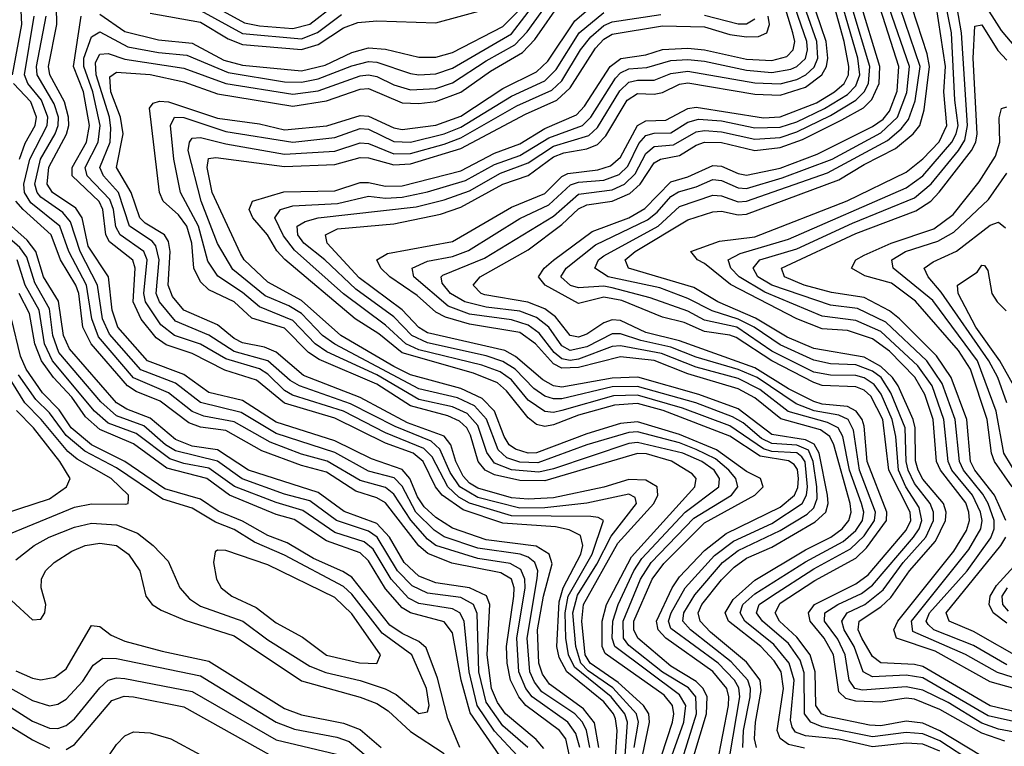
# Model space of a CAD drawing. Header units: inches. Extents: x 501365 to 657855, y 482276 to 547543.
# Tile 675 of 957: x 586939 to 589284, y 534813 to 536542. Entities that reach past the tile are written whole.
import ezdxf

# ---------------------------------------------------------------- set-up
doc = ezdxf.new("R2010")
doc.units = ezdxf.units.IN
doc.header["$MEASUREMENT"] = 0
doc.layers.add('A5583', color=7, linetype='Continuous')

msp = doc.modelspace()

# ---------------------------------------------------------------- linework, layer by layer
at = {"layer": 'A5583', "color": 5}
for points, elevation in [([(586922.1, 536410), (586944.7, 536530), (586939.7, 536630), (586914, 536710)], 4180), ([(588807.8, 534807.8), (588770, 534817.1), (588750, 534831), (588742.5, 534850), (588757.7, 534950), (588752.1, 534990), (588736.1, 535016.1), (588703.7, 535050), (588626.8, 535110), (588618.7, 535130), (588638.5, 535161.5), (588690, 535207.5), (588810, 535279.8), (588870.4, 535310), (588898, 535330), (588913.8, 535350), (588919, 535370), (588916.3, 535390), (588878.1, 535530), (588868.2, 535550), (588845.8, 535565.8), (588751.8, 535591.8), (588690, 535641.7), (588650, 535663.5), (588530, 535698.6), (588450, 535730.3), (588370, 535739.6), (588270, 535713.9), (588230, 535712), (588210, 535722.4), (588167.5, 535770), (588130, 535797), (588010, 535817.4), (587953.5, 535833.5), (587930, 535845.8), (587885.4, 535885.4), (587820.9, 535930), (587798.9, 535950), (587789.7, 535970), (587814.7, 535985.3), (587970, 536013.9), (588110, 536095.2), (588190, 536127.9), (588230, 536168.2), (588244.5, 536175.5), (588315.5, 536184.5), (588346.2, 536193.8), (588370, 536214.7), (588410, 536289.8), (588430, 536301.1), (588477.7, 536302.3), (588529.8, 536330.2), (588550, 536333.5), (588710, 536308.3), (588750, 536310.7), (588836.3, 536343.7), (588879.2, 536370), (588902.5, 536390), (588912.6, 536410), (588913.4, 536430), (588902.1, 536490), (588858.1, 536650)], 3780), ([(589434.3, 534914.3), (589250, 534966.3), (589119.1, 535039.1), (589027.1, 535070), (589020.8, 535090), (589030, 535110), (589163.4, 535276.6), (589193.8, 535326.2), (589200.8, 535350), (589199.6, 535370), (589191.9, 535391.9), (589131.5, 535470), (589122.5, 535490), (589114.3, 535590), (589094.2, 535650), (589070.9, 535690.9), (589010, 535752.5), (588970, 535782), (588910, 535802), (588850, 535806), (588790, 535829.7), (588631.7, 535911.6), (588570, 535961.2), (588553, 535970), (588537.6, 535990), (588605.5, 536014.5), (588690, 536024.8), (588909.4, 536110.6), (589050, 536179.1), (589090, 536210.8), (589128.9, 536251.1), (589147, 536290), (589139.7, 536370), (589143.7, 536430), (589110.3, 536650)], 3580), ([(589190, 536652.3), (589276, 536516), (589310, 536475.1), (589350, 536457.1), (589416.3, 536456.4), (589430.6, 536450.6), (589405.6, 536390), (589400.3, 536350), (589428.5, 536250), (589429.9, 536130.1), (589443.5, 536010), (589456.9, 535970), (589479.3, 535939.3), (589511.6, 535911.6), (589610, 535844.5), (589695.4, 535795.4), (589770, 535762.2), (589786.3, 535746.3), (589824.4, 535690), (589890, 535638.4), (589918.1, 535610), (589938.3, 535598.3), (589990, 535585.8), (590000, 535587.3)], 3540), ([(588661.4, 534810), (588662.9, 534850), (588678.9, 534930), (588679.4, 534950), (588672.7, 534970), (588633.4, 535013.4), (588536.6, 535090), (588518.1, 535110), (588520.6, 535130), (588547, 535173), (588613.1, 535250), (588650, 535278.1), (588750, 535325.7), (588814.7, 535365.3), (588830, 535380.4), (588838, 535402), (588837.3, 535430), (588828.8, 535490), (588817.1, 535517.1), (588790, 535529.5), (588730, 535532.9), (588705.4, 535545.4), (588662.2, 535582.2), (588636.7, 535596.7), (588549.2, 535630), (588410, 535668.9), (588350, 535667.8), (588230, 535639.7), (588210, 535639), (588190, 535645.7), (588163.8, 535663.8), (588119, 535710), (588090, 535728.4), (588050, 535741.9), (587910, 535772.8), (587872.8, 535790), (587830, 535834.2), (587740, 535900), (587665.8, 535970), (587615.6, 536010), (587601.6, 536030), (587600.4, 536050), (587618.8, 536061.2), (587650.1, 536069.9), (587883.4, 536096.6), (587950, 536112.8), (588010, 536134.7), (588083.9, 536176.1), (588150, 536201.1), (588210, 536240.7), (588294.3, 536265.7), (588315.1, 536284.9), (588368, 536372), (588390, 536393.2), (588410, 536398), (588450, 536397.5), (588490, 536413.4), (588530, 536419.3), (588690, 536391), (588750, 536388.8), (588790, 536399.1), (588811, 536410), (588831, 536429), (588839.5, 536450), (588837.4, 536490), (588787.8, 536630)], 3840), ([(588693.5, 534810), (588689, 534830), (588691.2, 534870), (588705.1, 534945.1), (588702.4, 534970), (588670, 535012.4), (588584.2, 535084.2), (588559.6, 535110), (588555.1, 535130), (588563.7, 535150), (588610, 535208.8), (588640.8, 535239.1), (588670, 535260), (588730, 535286.2), (588833.6, 535346.4), (588858.4, 535370), (588864.1, 535390), (588863, 535410), (588843.2, 535510), (588831.2, 535531.2), (588810, 535541.6), (588730, 535554.2), (588650, 535615.4), (588556.5, 535650), (588411, 535691), (588350, 535688.9), (588230, 535666.8), (588210, 535670.1), (588184.6, 535684.6), (588120.1, 535740.1), (588094.2, 535754.2), (587910, 535796.6), (587889.4, 535809.4), (587850, 535851.3), (587747.5, 535927.5), (587671.3, 536010), (587667.7, 536030), (587696.2, 536043.8), (587830, 536056.2), (587941.5, 536078.5), (587990, 536095.6), (588090, 536150.6), (588150, 536170.6), (588210, 536215), (588235.2, 536224.8), (588290, 536234.4), (588315.4, 536244.6), (588335.1, 536264.9), (588385.5, 536350), (588410, 536366.3), (588450, 536364.4), (588470, 536368.1), (588510, 536388.3), (588530, 536391.2), (588690, 536364.2), (588750, 536362.1), (588810, 536380.7), (588849.6, 536410.4), (588860.6, 536430), (588863.8, 536450), (588859.7, 536490), (588812.3, 536630)], 3820), ([(588318.1, 534810), (588308.3, 534868.3), (588282.1, 534902.1), (588200.6, 534960.6), (588184.1, 534984.1), (588175.5, 535010), (588172.1, 535090), (588186.8, 535170), (588206.9, 535246.9), (588199.7, 535270), (588168.9, 535288.9), (588050, 535303.6), (587970, 535331.8), (587930, 535357.4), (587902.4, 535382.4), (587886.4, 535406.4), (587868, 535450), (587850, 535471.3), (587776.6, 535496.6), (587690, 535539.2), (587550, 535584.2), (587470, 535635.6), (587390, 535654.7), (587330, 535697), (587243.7, 535730), (587173.1, 535810), (587159.6, 535850), (587151.1, 535930), (587102.5, 536002.5), (587087.9, 536070), (587072.9, 536092.9), (587017.6, 536130), (587004.4, 536150), (587009.1, 536190.9), (587050.8, 536269.2), (587056.1, 536290), (587055.8, 536310), (587046.1, 536346.1), (587011.3, 536410), (587008.3, 536430), (587028.1, 536530), (587025.8, 536614.1)], 4120), ([(588375.7, 534710), (588386.8, 534870), (588380.3, 534890), (588347.8, 534930), (588260.5, 535000.5), (588246.2, 535030), (588239.8, 535070), (588238.3, 535130), (588245.3, 535170), (588302.2, 535270), (588329.4, 535350), (588317, 535357), (588299, 535359), (588110, 535360.7), (588010, 535391.5), (587985.3, 535405.3), (587959, 535430), (587921.1, 535501.1), (587901.5, 535521.5), (587810, 535558.4), (587710.2, 535610.2), (587588.5, 535648.5), (587570, 535659.1), (587530, 535698.2), (587510.5, 535710.5), (587430, 535734.8), (587370, 535769.1), (587307.7, 535790), (587275.6, 535815.6), (587238.6, 535870), (587235, 535890), (587242.7, 535970), (587234.7, 535990), (587178.2, 536030), (587168.3, 536048.3), (587162.6, 536090), (587154, 536114), (587100.3, 536170), (587095.5, 536190), (587125.8, 536250), (587130.6, 536290), (587113.4, 536370), (587091.7, 536430), (587092, 536450), (587110, 536500.9), (587130, 536512.6), (587197.2, 536477.2), (587270, 536463.8), (587337.3, 536457.3), (587435.7, 536415.7), (587570, 536394.1), (587610, 536393.2), (587650, 536400.5), (587730, 536432), (587770, 536442.4), (587790, 536440.5), (587870, 536413.2), (587890, 536410), (587930, 536412.9), (587970, 536426.3), (588110, 536507.9), (588198, 536622)], 4060), ([(588402.2, 534810), (588412.9, 534870), (588407.9, 534890), (588351.7, 534951.7), (588292.5, 534992.5), (588275.7, 535010), (588263.6, 535050), (588256.7, 535130), (588267.7, 535172.3), (588313.8, 535246.2), (588347.3, 535312.7), (588408, 535390), (588404.8, 535404.8), (588390, 535412.3), (588290, 535391.3), (588190, 535380.3), (588130, 535379.5), (588030, 535404.8), (587987.2, 535430), (587964.1, 535464.1), (587939.8, 535519.8), (587918.7, 535538.7), (587833.4, 535573.4), (587727.3, 535627.3), (587605.3, 535670), (587583.1, 535683.1), (587529.9, 535729.9), (587450, 535752.2), (587390, 535790.8), (587310, 535824.6), (587272.3, 535870), (587263.9, 535890), (587271.3, 535970), (587263.7, 536003.7), (587254.4, 536014.4), (587200.7, 536050), (587174.4, 536130), (587138.6, 536170), (587130, 536190), (587154.4, 536250), (587156.6, 536283.4), (587153.3, 536310), (587121.3, 536410), (587119.9, 536440.1), (587130, 536459.7), (587150, 536461.4), (587190, 536447.4), (587330, 536426.4), (587430, 536389.7), (587590, 536364.4), (587650, 536372.4), (587750, 536407.8), (587770, 536410.5), (587790, 536406.8), (587830, 536386.9), (587870, 536374.5), (587930, 536377.6), (587970, 536391.1), (588050, 536443.9), (588118.1, 536481.9), (588147.6, 536512.4), (588214.2, 536605.8)], 4040), ([(588600.2, 534770), (588626.8, 534910), (588628.1, 534930), (588623.1, 534950), (588590, 534990.4), (588477.7, 535070), (588459.8, 535090), (588455.7, 535110), (588492.9, 535190), (588510, 535215.6), (588570, 535278.6), (588621.3, 535318.7), (588750, 535381.8), (588784.3, 535410), (588791.9, 535428.1), (588793.3, 535450), (588790.9, 535470.9), (588783.3, 535483.3), (588770, 535491.7), (588702.6, 535502.6), (588630, 535550.2), (588471.3, 535611.3), (588410, 535628.5), (588355.4, 535624.6), (588270, 535600.5), (588210, 535577.3), (588190, 535573.7), (588170, 535578.6), (588150, 535594.2), (588098.8, 535658.8), (588077.3, 535677.3), (588020.2, 535700.2), (587850, 535749), (587794.2, 535794.2), (587737.8, 535830), (587570.6, 535970.6), (587551.7, 535991.7), (587529.1, 536030), (587494.6, 536070), (587485.7, 536090), (587493.9, 536110), (587568, 536132), (587690, 536134.3), (587750, 536153.9), (587770, 536154.2), (587810, 536145.1), (587850, 536145.9), (587990, 536182.1), (588070, 536223.6), (588130, 536246), (588190, 536282.9), (588264.8, 536315.2), (588284, 536336), (588345.5, 536430), (588370.6, 536449.4), (588430, 536458.1), (588470, 536470.8), (588530, 536473.6), (588570, 536470), (588670, 536447.8), (588730, 536444.4), (588765.7, 536454.3), (588781.2, 536470), (588784.9, 536490), (588780.5, 536510), (588750.3, 536610)], 3880), ([(588630, 534790), (588654.2, 534930), (588651.5, 534951.5), (588641.2, 534970), (588602.1, 535010), (588490, 535092.5), (588484.1, 535110), (588490.7, 535130), (588524.2, 535190), (588593.4, 535266.6), (588639.3, 535300.7), (588730, 535342.8), (588802.7, 535390), (588813.1, 535410), (588815.1, 535430), (588809.7, 535489.7), (588801.6, 535501.6), (588790, 535510.9), (588730, 535513.8), (588710, 535520.1), (588630, 535575.2), (588517.1, 535617.1), (588410, 535648.5), (588353.3, 535646.7), (588230, 535611.6), (588210, 535607.2), (588190, 535609.4), (588150, 535635.9), (588110, 535684.8), (588083.4, 535703.4), (588039.4, 535719.4), (587890, 535756.1), (587858.7, 535770), (587810, 535814.8), (587710, 535889.1), (587593.4, 535993.4), (587567.1, 536027.1), (587547, 536070), (587560.4, 536090), (587590, 536098.6), (587695.7, 536104.3), (587770, 536121.5), (587810, 536117), (587850, 536119.3), (587910, 536131.9), (588000.8, 536159.2), (588070, 536197.4), (588130, 536218.5), (588199.2, 536260.8), (588279.2, 536290), (588299.6, 536310), (588357.8, 536402.2), (588370, 536415.4), (588390, 536424.7), (588432.5, 536427.6), (588490, 536444.2), (588530, 536446.6), (588570, 536442.6), (588670, 536421.1), (588730, 536415.6), (588775.8, 536424.1), (588790, 536430.2), (588810, 536449.1), (588815.1, 536470), (588813.3, 536490), (588771.6, 536611.6)], 3860), ([(588422.3, 534790), (588439.3, 534870), (588437.6, 534890), (588424.4, 534910), (588364.4, 534964.4), (588297.8, 535010), (588285.4, 535030), (588277.8, 535110), (588281.9, 535150), (588363.8, 535296.2), (588448.9, 535390), (588458.8, 535410), (588457.3, 535430), (588430, 535445.5), (588390, 535447.7), (588330, 535429.5), (588210, 535404.2), (588150, 535400.3), (588110, 535404), (588030, 535426.7), (588010, 535438.7), (587995, 535455), (587978, 535490), (587966.1, 535530), (587950, 535550.3), (587862.6, 535582.6), (587750, 535642.5), (587615.3, 535695.3), (587550, 535750.5), (587522.4, 535762.4), (587470, 535772.5), (587450, 535782.9), (587410, 535815.5), (587330.5, 535850.5), (587303.2, 535883.2), (587292.5, 535910), (587298, 535990), (587294, 536014), (587284, 536030), (587237.8, 536057.8), (587225.4, 536070), (587205.1, 536130), (587170, 536190), (587185.4, 536270), (587179.2, 536310), (587156.7, 536370), (587154.2, 536405.9), (587170, 536417.1), (587250, 536410.8), (587330, 536393.9), (587410, 536365.2), (587590, 536336.2), (587670, 536348.4), (587750, 536376), (587770, 536377.6), (587850, 536343.9), (587890, 536341.9), (587930, 536346.7), (587990, 536368.9), (588060.6, 536419.4), (588136.7, 536463.3), (588165.8, 536494.2), (588230, 536586.5)], 4020), ([(588467.8, 534790), (588493.3, 534870), (588497.1, 534890), (588493.7, 534910), (588474, 534934), (588333.6, 535033.6), (588326, 535050), (588326.4, 535110), (588336.5, 535150), (588396.2, 535263.8), (588546.9, 535430), (588550.3, 535450), (588540.6, 535460.6), (588491.4, 535491.4), (588431.7, 535508.3), (588410, 535509.5), (588190, 535444.3), (588130, 535444.7), (588070, 535458.8), (588047.8, 535470), (588031, 535490), (588013.1, 535553.1), (588003.9, 535570), (587986.5, 535586.5), (587958.9, 535598.9), (587870, 535622.9), (587790, 535673.9), (587652.6, 535732.6), (587626.7, 535750), (587570, 535807.6), (587491.7, 535831.7), (587450, 535870.3), (587390, 535898.6), (587370, 535918), (587354.2, 535950), (587349.3, 536010), (587337.5, 536050), (587317.2, 536077.2), (587281, 536110), (587272.2, 536130), (587248.6, 536331.4), (587257.1, 536342.9), (587272.5, 536347.5), (587293.7, 536346.4), (587410, 536307.3), (587510, 536293.8), (587570, 536279.7), (587670.6, 536289.4), (587750, 536313.5), (587770, 536312.2), (587830, 536284.1), (587850, 536280.3), (587930, 536290.3), (587990, 536311.9), (588090, 536378.2), (588170, 536417.2), (588196.7, 536443.3), (588261, 536539), (588310, 536580.6)], 3980), ([(587371.2, 536591.2), (587474.4, 536534.4), (587510, 536526.6), (587590, 536520.3), (587630, 536530.6), (587690, 536577.1)], 4160), ([(589228.5, 534790), (589130, 534849.6), (589090, 534867.3), (589050, 534872.5), (588990, 534861.6), (588963, 534863), (588863.2, 534883.2), (588848.2, 534890), (588834.8, 534910), (588833.3, 534990), (588821.1, 535030), (588790, 535072.6), (588748.8, 535110), (588738.1, 535130), (588750, 535153.2), (588832.9, 535207.1), (588930, 535260), (588955.2, 535284.8), (589003.2, 535350), (589004.3, 535370), (588957.3, 535490), (588950, 535574.4), (588945.3, 535590), (588930.8, 535610), (588910, 535620.9), (588850, 535626.7), (588830, 535633.2), (588770, 535663.4), (588690, 535713.4), (588510, 535777.3), (588430, 535797), (588370, 535825.9), (588350, 535827.3), (588330, 535820.2), (588290, 535793.6), (588270, 535785.9), (588250.1, 535790.1), (588214.8, 535834.8), (588190, 535853.5), (588149.1, 535869.1), (588046.7, 535886.7), (588038, 535890), (588018.8, 535910), (588035.5, 535930), (588150, 535993.6), (588230, 536053.9), (588270, 536091.5), (588290, 536101.3), (588350, 536110), (588391.9, 536128.1), (588416.6, 536150), (588450, 536200.7), (588465, 536210), (588510, 536218.6), (588550, 536243.3), (588570, 536250.5), (588610, 536249.1), (588690, 536230.2), (588750, 536237.1), (588803.5, 536256.5), (588896.8, 536303.2), (588948.2, 536331.8), (588968.3, 536351.7), (588985.5, 536390), (588987.5, 536430), (588938.6, 536590)], 3720), ([(589284.6, 534824.6), (589230, 534844.2), (589130, 534900.4), (589070, 534925), (589050, 534927.1), (588990, 534917.7), (588930, 534920.3), (588906.2, 534926.2), (588890, 534942.1), (588877.1, 535030), (588854.8, 535070), (588821.4, 535110), (588817.7, 535130), (588831.7, 535150), (588930, 535199), (588959.2, 535220.8), (589050, 535327.1), (589060.8, 535350), (589059.9, 535370), (589008.8, 535470), (588994.1, 535590), (588966, 535646), (588950, 535660), (588930, 535668.3), (588850, 535671), (588830, 535678.2), (588730.2, 535730), (588645, 535785), (588630, 535791), (588570, 535799.5), (588521.2, 535821.2), (588470, 535833.7), (588373.3, 535873.3), (588330, 535881.4), (588270, 535866.4), (588190.2, 535910), (588174.9, 535930), (588188.3, 535950), (588210, 535969), (588302.3, 536037.7), (588389.8, 536070.2), (588427.9, 536092.1), (588490, 536155.9), (588530, 536167.3), (588590, 536194.9), (588610, 536192.9), (588650, 536175.4), (588670, 536171.6), (588750, 536188.3), (588838.5, 536221.5), (588970, 536287.1), (588994.9, 536305.1), (589010, 536324.2), (589028.4, 536371.6), (589032.6, 536430), (588981.7, 536590)], 3680), ([(587130, 536554.4), (587190, 536513.3), (587270, 536493.4), (587350, 536485.6), (587425.6, 536445.6), (587470, 536433), (587610, 536420.2), (587666.9, 536433.1), (587730, 536463.3), (587770, 536474.4), (587810, 536471.1), (587890, 536452.6), (587930, 536452.1), (587970, 536463.4), (588090, 536525.6), (588130, 536565.8)], 4080), ([(587250, 536556.9), (587370, 536535.7), (587435.9, 536495.9), (587470, 536482.7), (587610, 536470.7), (587650, 536482.7), (587710, 536522), (587744.7, 536535.3), (587790, 536539), (587930, 536534.2), (588050, 536566.4)], 4120), ([(588492.3, 534790), (588520.6, 534870), (588525.3, 534910), (588510, 534935.3), (588356, 535050), (588350, 535070), (588351.6, 535110), (588364, 535150), (588401.9, 535230), (588420.9, 535259.1), (588524.2, 535370), (588603.6, 535430), (588605.5, 535450), (588592.8, 535470), (588563.9, 535490), (588517.9, 535510), (588410, 535535.8), (588390, 535533.4), (588210, 535472.6), (588175.3, 535464.7), (588110.2, 535470.2), (588070, 535486.4), (588051.7, 535511.7), (588030, 535575.7), (588004.6, 535604.6), (587970, 535620.7), (587890, 535637.9), (587790, 535696.8), (587670.9, 535750.9), (587643, 535770), (587590, 535825.6), (587510, 535858.4), (587470, 535892.2), (587411.2, 535931.2), (587387.3, 535967.3), (587365.4, 536050), (587322.3, 536130), (587306.7, 536210), (587298.7, 536290), (587308.2, 536310), (587330, 536308.5), (587430, 536275.3), (587590, 536250.2), (587690, 536261.4), (587750, 536282.7), (587770, 536280.8), (587830, 536252), (587870, 536250.2), (587950, 536269.7), (587990, 536286.2), (588110, 536359.9), (588190, 536395.9), (588216.7, 536423.3), (588271.7, 536510), (588330, 536558.9)], 3960), ([(587370, 536563.4), (587470, 536508.7), (587610, 536496.2), (587648.5, 536511.5), (587705.7, 536554.3)], 4140), ([(589130, 534801), (589090, 534818), (589050, 534819.9), (588970, 534811.3), (588890.8, 534829.2), (588810, 534837.3), (588786.5, 534846.5), (588778.2, 534858.2), (588774.5, 534874.5), (588783.3, 534970), (588771.6, 535010), (588735, 535055), (588665.8, 535110), (588654.4, 535130), (588661.1, 535150), (588690, 535175), (588810, 535251.6), (588899.8, 535300.2), (588930, 535326.2), (588946.2, 535350), (588949.2, 535370), (588944, 535390), (588915.2, 535470), (588898.9, 535550), (588888.3, 535570), (588862.9, 535582.9), (588769.1, 535609.1), (588701.3, 535661.3), (588650, 535687.6), (588550, 535714.9), (588467.4, 535747.4), (588370, 535765.5), (588350, 535763.7), (588270, 535733.6), (588250, 535730.4), (588230, 535734.8), (588211.7, 535750), (588176, 535796), (588150, 535814.9), (588110, 535827.7), (588010, 535841), (587959.6, 535859.6), (587877.8, 535930), (587874.2, 535950), (587910, 535967.3), (587970, 535977.9), (588008, 535992), (588130, 536068.8), (588199, 536101), (588251.1, 536148.9), (588270, 536155.1), (588330, 536159.6), (588367, 536173), (588387.3, 536192.7), (588413.4, 536246.6), (588430, 536266), (588450, 536271.2), (588490, 536272.3), (588530, 536297.4), (588555.3, 536304.7), (588610, 536300.8), (588690, 536284.1), (588750, 536286), (588790, 536298.9), (588855.9, 536330), (588910, 536363.8), (588930, 536384.3), (588939.6, 536410), (588935.2, 536450), (588899.7, 536570)], 3760), ([(589210, 534773.2), (589130, 534825.2), (589090, 534842.4), (589050, 534845.5), (588970, 534835.3), (588850, 534858.8), (588822.7, 534870), (588808.1, 534890), (588807.4, 534987.4), (588797.3, 535017.3), (588770, 535056.8), (588707.8, 535110), (588693.8, 535130), (588700.3, 535150), (588729, 535170), (588830, 535234.9), (588917.6, 535282.4), (588950, 535313.4), (588975, 535350), (588977, 535370), (588938.9, 535470), (588924.9, 535564.9), (588911.8, 535590), (588890, 535600.8), (588831.2, 535611.2), (588787.8, 535627.8), (588694.9, 535690), (588650, 535709), (588550, 535738.2), (588490, 535762.5), (588418.1, 535778.1), (588370, 535794.3), (588350, 535793.7), (588290, 535763), (588250, 535754.6), (588230, 535765.6), (588199.5, 535810), (588170, 535833), (588130, 535848.3), (588050, 535857.7), (587999.3, 535870), (587965, 535890), (587945.6, 535914.4), (587943, 535930), (587946.6, 535933.4), (588046.1, 535973.9), (588210, 536074.2), (588270, 536126.3), (588350, 536136.6), (588379.3, 536150), (588405, 536175), (588430, 536223.3), (588450, 536239.6), (588496, 536244), (588550, 536274.7), (588570, 536278.3), (588610, 536274.9), (588690, 536257.2), (588750, 536261.4), (588790, 536274.8), (588870, 536313.8), (588930, 536350), (588950.2, 536369.8), (588960.5, 536390), (588963.9, 536430), (588921.4, 536570)], 3740), ([(589350, 534837.9), (589270, 534853.4), (589230, 534868), (589150, 534916.4), (589090, 534946.4), (589050, 534954), (588945.9, 534945.9), (588928, 534950), (588914.6, 534970), (588904.8, 535030), (588887.2, 535067.2), (588855.9, 535110), (588856.5, 535130), (588887.4, 535150), (588943.5, 535176.5), (588970, 535196.3), (589067.1, 535310), (589080.8, 535330), (589087.3, 535350), (589081.2, 535381.2), (589049.5, 535430), (589031.9, 535470), (589025.6, 535550), (589017, 535590), (588990.7, 535650.7), (588973.8, 535673.8), (588950, 535689.7), (588930, 535695.3), (588870, 535695.6), (588830, 535703.1), (588730, 535753.1), (588646.7, 535810), (588570, 535826.8), (588530, 535847.8), (588440.1, 535880.1), (588350, 535903.8), (588330, 535907.7), (588270, 535903.8), (588250.8, 535909.2), (588227.7, 535930), (588240.1, 535950), (588310, 536005.9), (588434.5, 536065.5), (588456.8, 536083.2), (588490, 536120.8), (588508.3, 536131.7), (588550, 536143.7), (588590, 536161.7), (588610, 536159.1), (588650, 536141.4), (588670, 536140.2), (588755, 536165), (588874, 536210), (588990, 536272.4), (589029.2, 536310), (589051.7, 536368.3), (589058.1, 536430), (589009.2, 536570)], 3660), ([(589370, 534857.4), (589245.2, 534885.2), (589090, 534975.5), (589050, 534981.9), (588970, 534977.8), (588947.6, 534990), (588926.2, 535050), (588902.6, 535090), (588896.6, 535110), (588909.4, 535130), (588951.7, 535150), (588994.9, 535185.1), (589043.1, 535250), (589097, 535310), (589115, 535350), (589115, 535370), (589106.9, 535390), (589070, 535437.7), (589054.9, 535470), (589050.3, 535490), (589047.6, 535570), (589013.5, 535653.5), (588990.6, 535690), (588970, 535705.3), (588930, 535720.2), (588870, 535722.8), (588830, 535731.1), (588750, 535768.1), (588688.3, 535810), (588650, 535828.8), (588588.5, 535848.5), (588530, 535878.4), (588463.3, 535903.3), (588340.6, 535930), (588309, 535950), (588317.4, 535970), (588330, 535979.9), (588459.5, 536050), (588510, 536097), (588590, 536124.2), (588610, 536122.4), (588650, 536108.4), (588670, 536109.7), (588863, 536177), (589005.9, 536254.1), (589038.1, 536281.9), (589055.7, 536304.3), (589071.8, 536348.2), (589083.7, 536430), (589035.4, 536570)], 3640), ([(589410, 534870.4), (589250, 534908.7), (589090, 535002.2), (589070, 535007.1), (588990, 535010.8), (588970, 535026), (588944.6, 535070), (588935.8, 535090), (588938.3, 535110), (588990, 535144.1), (589013.3, 535166.7), (589057.8, 535230), (589119.5, 535300.5), (589143.9, 535350), (589145.2, 535370), (589139.1, 535390), (589090, 535448.1), (589078.3, 535470), (589072.1, 535492.1), (589071.2, 535570), (589066.5, 535590), (589031.2, 535670), (589017.4, 535690), (588990, 535716.4), (588950, 535738.4), (588830, 535758.8), (588766.3, 535786.3), (588691.2, 535831.2), (588601.4, 535870), (588544.3, 535904.3), (588388.9, 535950), (588380.7, 535970), (588404.8, 535990), (588530, 536065.6), (588590, 536084.6), (588610, 536085.6), (588650, 536076.9), (588670, 536079.2), (588890, 536160.9), (588950, 536197.4), (589024.8, 536235.2), (589066.4, 536270), (589082.7, 536290), (589093.2, 536326.8), (589105.5, 536430), (589100, 536460), (589064.3, 536570)], 3620), ([(589404.9, 534944.9), (589267.8, 534987.8), (589191.2, 535031.2), (589066, 535086), (589063.1, 535110), (589199, 535281), (589227.5, 535330), (589230.6, 535350), (589226.9, 535370), (589207.9, 535410), (589159, 535470), (589150.1, 535490), (589139.5, 535590), (589111.9, 535670), (589077.7, 535717.7), (588990, 535799.6), (588930, 535825.9), (588850, 535836.5), (588713.4, 535893.4), (588652.4, 535930), (588632.5, 535950), (588626.2, 535970), (588654.8, 535985.2), (588770, 536019.5), (589050, 536141.8), (589090, 536169.7), (589158.8, 536250), (589169.4, 536270), (589173.5, 536290), (589165.9, 536350), (589157.8, 536510), (589146.1, 536570)], 3560), ([(589290, 535006.1), (589210, 535052.7), (589115.6, 535090), (589102.1, 535102.1), (589097.4, 535110), (589105.3, 535130), (589194.9, 535230), (589251.5, 535308.5), (589259.7, 535330), (589259.7, 535350), (589245.3, 535390), (589232.5, 535412.5), (589186.2, 535470), (589176.9, 535490), (589167, 535590), (589136, 535676), (589099, 535730), (589001.6, 535821.6), (588934.2, 535854.2), (588870, 535862.6), (588730, 535909.9), (588697, 535930), (588685.6, 535950), (588701.5, 535970), (588790, 535996), (588922.6, 536057.4), (589070, 536118), (589109.3, 536150.7), (589174.8, 536230), (589190, 536255), (589196.3, 536290), (589181.6, 536510), (589171.5, 536570)], 3540), ([(588272.9, 534810), (588263.3, 534843.3), (588244.4, 534870), (588159.3, 534930), (588144.4, 534950), (588127.9, 534990), (588123.4, 535070), (588142.8, 535190), (588142.4, 535210), (588132.9, 535232.9), (588107.4, 535247.4), (588030, 535259.4), (587930, 535290.4), (587910, 535305.7), (587870.5, 535350.5), (587830, 535412.5), (587810, 535428.1), (587750, 535445.2), (587671.3, 535491.3), (587610, 535507.7), (587535.9, 535535.9), (587450, 535584.4), (587378.1, 535598.1), (587350, 535608.9), (587293.6, 535653.6), (587210, 535689.1), (587127.1, 535787.2), (587110.8, 535830), (587098.4, 535910), (587056.1, 535990), (587034.8, 536050), (586966, 536106), (586951, 536130), (586949.2, 536150), (586963.4, 536210), (587004.6, 536290), (587006.1, 536310), (586991.3, 536350), (586958.4, 536390), (586950.6, 536410), (586973.7, 536550)], 4160), ([(588296.5, 534810), (588289.3, 534850), (588279.2, 534870), (588260.9, 534890), (588182.3, 534942.3), (588165, 534965), (588154.2, 534990), (588147.4, 535070), (588171.7, 535211.7), (588172.9, 535230), (588166.2, 535250), (588150, 535262.9), (588131, 535270), (588030, 535283.7), (587950, 535310.8), (587926.5, 535326.5), (587882.8, 535370), (587850, 535431.6), (587831.1, 535451.1), (587770, 535467), (587690, 535511.4), (587550, 535557.2), (587466.6, 535606.6), (587370, 535630.8), (587310, 535676.7), (587228.1, 535708.1), (587153.2, 535793.2), (587136.7, 535830), (587124.8, 535910), (587083, 535990), (587060.4, 536060.4), (587042.4, 536082.4), (586990, 536119.4), (586981.2, 536130), (586975.6, 536150), (586989.1, 536210), (587023.9, 536270), (587031, 536290), (587031.6, 536310), (587021.7, 536341.7), (586980.7, 536410), (586979.4, 536430), (587002.5, 536550)], 4140), ([(588352.3, 534690), (588362.1, 534850), (588358, 534878), (588353.5, 534890), (588330, 534918.7), (588241.7, 534990), (588223.9, 535023.9), (588218.3, 535050), (588223.5, 535156.5), (588233.5, 535190), (588275.6, 535270), (588280, 535290), (588274.3, 535314.3), (588247.8, 535327.8), (588215, 535335), (588090, 535343.5), (587995.4, 535375.4), (587945, 535410), (587929.3, 535430), (587899.9, 535490), (587876.5, 535510), (587810, 535533.9), (587690, 535593.2), (587570, 535629), (587503.5, 535683.5), (587427.8, 535707.8), (587350, 535747.5), (587287.7, 535767.7), (587264.4, 535784.4), (587228.7, 535828.7), (587209.8, 535870), (587214.2, 535950), (587209, 535969), (587152.8, 536012.8), (587144.1, 536030), (587137.4, 536090), (587128.6, 536108.6), (587064.5, 536170), (587064.6, 536190), (587098.2, 536250), (587105.8, 536290), (587091.2, 536370), (587067.3, 536430), (587085.9, 536550)], 4080), ([(588517.2, 534782.8), (588551.2, 534890), (588549.3, 534930), (588531.5, 534951.5), (588470, 534988.9), (588390, 535052.6), (588376.9, 535070), (588376.2, 535110), (588417.6, 535210), (588443.2, 535250), (588544.3, 535355.7), (588633.8, 535410), (588649.5, 535430), (588644.6, 535450), (588628, 535470), (588596.4, 535496.4), (588550, 535519.2), (588510, 535534.6), (588410, 535560.5), (588390, 535559.5), (588290, 535529.6), (588172.8, 535487.2), (588130, 535488.5), (588099.3, 535499.3), (588078.4, 535518.4), (588050.7, 535590.7), (588022.6, 535622.7), (587981.8, 535641.8), (587890, 535663), (587689.3, 535769.3), (587660.7, 535790), (587610, 535842.8), (587580.5, 535860.5), (587524.2, 535884.2), (587447.2, 535947.2), (587410, 536009), (587371.4, 536110), (587340.6, 536230), (587343.7, 536250), (587350, 536259.4), (587370, 536261.4), (587430, 536246.3), (587570, 536221.5), (587690, 536228.7), (587750, 536248.9), (587770, 536247.2), (587830, 536222.4), (587870, 536223.4), (587950, 536245.1), (587990, 536260.7), (588123.3, 536336.7), (588206.2, 536373.8), (588230, 536396.2), (588275, 536470), (588299, 536501), (588330, 536527.4), (588350, 536536.6), (588466.1, 536553.9)], 3940), ([(588544.8, 534790), (588575, 534890), (588576.3, 534930), (588566.7, 534950), (588550, 534966.6), (588490, 535002.9), (588410.8, 535070), (588401.3, 535090), (588401.8, 535110), (588445, 535210), (588472.8, 535247.2), (588570, 535344.6), (588689.9, 535410), (588709.9, 535430), (588703.2, 535450), (588670, 535466.8), (588598.3, 535518.3), (588510, 535554.5), (588410, 535584.6), (588370, 535580.4), (588290, 535556.3), (588170, 535510.8), (588149.9, 535510), (588119.6, 535519.6), (588104.8, 535530), (588092.8, 535550), (588070.1, 535610.1), (588040.4, 535640.4), (587990, 535663.6), (587870, 535696.6), (587830, 535716.3), (587703.7, 535790), (587610, 535873.6), (587530, 535917), (587474, 535970), (587465.1, 535985.1), (587397.5, 536130), (587385.4, 536190), (587388.6, 536211.4), (587406.5, 536213.5), (587570, 536192.5), (587690, 536196.8), (587750, 536213.9), (587770, 536213), (587830, 536195.9), (587870, 536198.7), (587990, 536235.2), (588143.3, 536316.7), (588218, 536350), (588250, 536379.1), (588310, 536473.8), (588330, 536495.1), (588350, 536507.3), (588470, 536527.3), (588570, 536525), (588630, 536506.4), (588670, 536500.6), (588698.7, 536501.3), (588718.1, 536510), (588724.6, 536530), (588721.8, 536550)], 3920), ([(588570, 536552.2), (588650, 536531.5), (588670, 536531.4), (588690, 536543.7)], 3940), ([(589287.6, 535350), (589260.7, 535410), (589213.6, 535470), (589203.3, 535490), (589194.1, 535590), (589157.2, 535690), (589122, 535742), (589034.3, 535830), (589010, 535848.8), (588950, 535880.9), (588872.4, 535892.4), (588807, 535910), (588760.4, 535930), (588753.1, 535950), (588930, 536032.7), (589073.1, 536086.9), (589108.6, 536110), (589128.8, 536131.2), (589205.9, 536230), (589215.7, 536250), (589219.2, 536270), (589209.6, 536450.4), (589213.5, 536526.5), (589230, 536529.1), (589268.3, 536468.3), (589290, 536444.9)], 3520), ([(586938.9, 536210), (586952.4, 536247.6), (586976, 536290), (586979.4, 536310), (586965.9, 536345.9), (586924.7, 536390)], 4180), ([(589302.8, 535430), (589260.6, 535490), (589253.1, 535510), (589242.7, 535590), (589203.1, 535710), (589174.3, 535754.3), (589072.1, 535872.1), (589014.9, 535914.9), (588951.8, 535931.8), (588919.9, 535950), (588930.3, 535970), (588950, 535981.3), (589014.7, 536010), (589116.2, 536043.8), (589161.7, 536078.3), (589224, 536156), (589263, 536217), (589273.1, 536250), (589271.6, 536308.4), (589276.9, 536330), (589290, 536334.1)], 3480), ([(589319.1, 535450), (589282.6, 535510), (589264.1, 535610), (589219.8, 535730), (589113.3, 535873.3), (589018.9, 535950), (589016, 535970), (589048.2, 535990), (589125.3, 536014.7), (589163.9, 536036.1), (589246.2, 536113.8), (589290, 536176.2)], 3460), ([(588248.3, 534790), (588239.4, 534830), (588224.3, 534850), (588144.7, 534910), (588127.9, 534930), (588108, 534970), (588100.2, 535010), (588098.6, 535050), (588116, 535170), (588116.3, 535190), (588110, 535210.2), (588085.2, 535225.2), (587968.6, 535248.6), (587911, 535271), (587889.8, 535289.8), (587810, 535392), (587790, 535403.7), (587739.9, 535419.9), (587670, 535464.7), (587610, 535481.1), (587515.6, 535515.6), (587430, 535563.9), (587370, 535572), (587342.2, 535582.2), (587274, 535634), (587216.9, 535656.9), (587196.4, 535670), (587109.2, 535770), (587089.6, 535810), (587080, 535890), (587073, 535910), (587036.6, 535970), (587014.3, 536030), (586947.3, 536090), (586930.4, 536110)], 4180), ([(588187.6, 534807.6), (588168.9, 534828.9), (588096.3, 534890), (588076.8, 534916.8), (588063, 534950), (588052.5, 535030), (588058.7, 535150), (588050.7, 535170.7), (588010, 535189.3), (587930, 535201.4), (587890, 535217.1), (587855, 535250), (587819.6, 535310), (587790, 535342.4), (587711.6, 535371.6), (587650, 535416.5), (587484.4, 535470), (587410, 535517.7), (587350, 535526.7), (587310, 535542.4), (587250, 535593.1), (587194.5, 535614.5), (587170.2, 535630.2), (587058, 535758), (587043.3, 535790), (587031.9, 535871.9), (586995.8, 535930), (586977.7, 535990), (586957.2, 536017.2), (586897.5, 536070)], 4220), ([(588149.5, 534810), (588090, 534861.6), (588050, 534917.7), (588032.7, 534990), (588028.8, 535128.8), (588020.2, 535150), (587990, 535166.3), (587910, 535177), (587874.1, 535194.1), (587838.9, 535230), (587790.6, 535310), (587770, 535324.4), (587693.8, 535350), (587630, 535396.6), (587570, 535412.7), (587469, 535449), (587410, 535491.4), (587310, 535515.8), (587286.2, 535530), (587234.8, 535574.8), (587170, 535599), (587132.4, 535632.4), (587032.9, 535750), (587018.2, 535790), (587010, 535853.9), (586975.3, 535915.3), (586956.7, 535976.7), (586939.8, 535999.8), (586890, 536042.4)], 4240), ([(589289.5, 535629.5), (589268.1, 535690), (589246.6, 535730), (589133.2, 535893.2), (589102.3, 535930), (589092.7, 535950), (589114.3, 535965.7), (589170, 535990.9), (589250, 536053), (589270, 536059.9), (589286.5, 536046.5)], 3440), ([(588124.7, 534790), (588070, 534848.4), (588028.9, 534910), (588009.7, 534990), (587997.4, 535110), (587987, 535130), (587970, 535139.3), (587890, 535152.7), (587865.3, 535165.3), (587823.6, 535210), (587781.3, 535281.3), (587759.2, 535299.2), (587690, 535321.1), (587613.8, 535373.7), (587550, 535392.6), (587450.5, 535430.5), (587390, 535474.8), (587330, 535485.9), (587297, 535497), (587216.7, 535556.7), (587150, 535581.8), (587117.3, 535610), (587017.4, 535730), (586998.8, 535770), (586985.7, 535850), (586952.3, 535910), (586933.2, 535970)], 4260), ([(589306.1, 535670), (589273, 535730), (589216, 535810), (589173.9, 535890), (589172.2, 535910), (589219, 535941), (589230, 535957.8), (589236.4, 535956.4), (589244.7, 535944.7), (589253.8, 535890), (589266.5, 535870), (589288.5, 535848.5)], 3420), ([(588082.6, 534790), (588011.9, 534891.9), (587990.2, 534970.2), (587970, 535082.5), (587950, 535109), (587870, 535130), (587850, 535141.9), (587810, 535187.3), (587770, 535253.7), (587750, 535273.3), (587670, 535301.5), (587592.5, 535352.5), (587550, 535364.4), (587439.2, 535410), (587384.8, 535450), (587290, 535474.6), (587210, 535532.3), (587130, 535566.1), (587096.3, 535596.3), (587063.4, 535643.4), (587019.8, 535690), (586991.2, 535730), (586975.7, 535770), (586962.7, 535842.7), (586938.3, 535890)], 4280), ([(587987.2, 534810), (587959, 534879), (587934.4, 534974.4), (587906.9, 535046.9), (587890, 535062.2), (587850, 535080.9), (587820.9, 535100.9), (587730, 535214.8), (587708.8, 535228.8), (587639.2, 535259.1), (587576.5, 535296.5), (587530, 535314.2), (587470, 535348.6), (587412.2, 535372.2), (587370, 535400.8), (587285.3, 535425.3), (587189.7, 535490), (587110, 535530.2), (587061.8, 535570), (587033.2, 535613.2), (586993.7, 535653.7), (586954.5, 535710), (586940.9, 535740.9), (586920, 535830)], 4320), ([(586890, 535307.6), (587070, 535382), (587110, 535389.6), (587191.5, 535388.5), (587197.4, 535390), (587198.8, 535401.2), (587198.5, 535410), (587157.4, 535450), (587075.8, 535495.8), (587054.1, 535514.1), (586990.8, 535590), (586951.3, 535630), (586910, 535696.5)], 4360), ([(586930, 535256.5), (586973.9, 535290), (587009.3, 535310), (587070, 535334.2), (587110, 535343.4), (587170, 535339.9), (587219.9, 535319.9), (587257.4, 535290), (587293, 535253), (587320.8, 535190), (587343.8, 535163.8), (587370, 535146.4), (587470.5, 535110.5), (587530, 535066.2), (587630, 535003.4), (587667.9, 534987.9), (587750, 534969), (587809.2, 534949.2), (587835.5, 534935.5), (587890, 534890.9), (587910, 534894.5), (587914.2, 534910), (587907.7, 534950), (587872.8, 535030), (587802.1, 535082.1), (587730, 535174.6), (587710, 535193.1), (587570, 535267), (587498.7, 535298.7), (587450, 535328.2), (587405.8, 535345.8), (587350, 535379.3), (587280.3, 535400.3), (587170, 535475), (587094.7, 535514.7), (587050, 535551.9), (587010, 535605.8), (586977.5, 535637.5), (586936.7, 535696.7)], 4340), ([(586865.7, 535354.3), (587010, 535401.7), (587050.9, 535430), (587059.3, 535450), (587035.2, 535490), (586972.1, 535570), (586931.4, 535611.4)], 4380), ([(586919.6, 535159.6), (586970, 535113.2), (586990, 535115.3), (586999.4, 535130), (587001.7, 535150), (586990.8, 535190), (586991.2, 535210), (587001.1, 535230), (587021.4, 535250), (587063.3, 535276.7), (587095.5, 535290), (587130, 535296.3), (587170, 535290.1), (587198.1, 535270), (587225.3, 535230), (587239.7, 535170), (587255.1, 535150), (587276.4, 535136.4), (587332.5, 535112.5), (587450, 535075.8), (587610, 534968.1), (587750, 534929.7), (587790, 534914.4), (587817, 534897), (587870, 534848), (587950, 534795.5)], 4320), ([(589330, 535017.7), (589210, 535085.4), (589152.6, 535110), (589145.1, 535130), (589275.5, 535290), (589287.2, 535310)], 3520), ([(589290, 535105.2), (589257, 535130), (589247.8, 535150), (589250.2, 535170.2), (589265, 535195), (589332, 535268)], 3480), ([(589293.8, 535133.8), (589280.1, 535150), (589278.6, 535170), (589291.1, 535190)], 3460), ([(586930, 534992.4), (586970, 534974.3), (586990, 534970.7), (587022.7, 534977.3), (587050, 534997.3), (587110, 535099.8), (587130, 535097.7), (587157.3, 535077.3), (587190, 535063.1), (587278.6, 535038.6), (587390, 535015.1), (587570, 534902.7), (587610, 534887.7), (587710, 534867.4), (587750, 534852.5), (587799.7, 534810)], 4280), ([(586910, 534955.2), (586970, 534921.2), (587010, 534909.2), (587030, 534912.9), (587050, 534924.9), (587090, 534967.2), (587114.3, 535005.7), (587137.6, 535022.4), (587170, 535021.3), (587370, 534979.9), (587550, 534869.6), (587593.7, 534853.7), (587694.4, 534834.4), (587723.6, 534823.6), (587770, 534784.8)], 4260), ([(586873.4, 534933.4), (586970, 534872.6), (587010, 534855.7), (587030, 534854.6), (587050, 534861.8), (587070, 534878.3), (587130, 534952), (587150, 534970.1), (587170, 534975.5), (587190, 534974), (587350, 534943.1), (587550, 534827.9), (587693.6, 534793.6)], 4240), ([(587050, 534805), (587070, 534816.7), (587158.4, 534921.6), (587187.9, 534932.1), (587210, 534930), (587330, 534906.1), (587533.3, 534793.3)], 4220), ([(586870, 534888.9), (586970, 534828), (587010, 534807.9)], 4220), ([(587151.6, 534790), (587170, 534817.2), (587190, 534837.1), (587210, 534846.6), (587250, 534845), (587299.6, 534830), (587370, 534792.4)], 4180)]:
    msp.add_lwpolyline(points, dxfattribs=dict(at, elevation=elevation))
at = {"layer": 'A5583', "color": 5, "elevation": 4360}
msp.add_lwpolyline([(587410, 535279.2), (587404.8, 535275.2), (587400.9, 535250), (587408.1, 535210), (587419.1, 535190), (587444.1, 535170), (587502.7, 535142.7), (587550, 535106.5), (587612.6, 535072.6), (587670, 535029.6), (587748.5, 535011.5), (587790, 535009.4), (587798.6, 535030), (587730, 535128.1), (587690, 535167), (587530, 535244.2), (587430, 535278.8)], close=True, dxfattribs=at)

doc.saveas('drawing.dxf')
